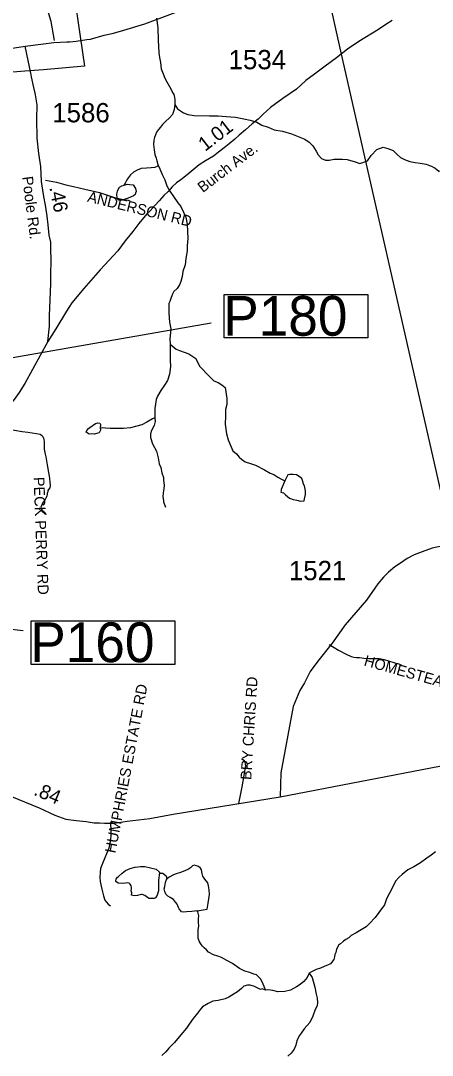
# Model space of a CAD drawing. Extents: x 1950930 to 2061844, y 904556 to 1017002.
# Drawn here: x 2010068 to 2013692, y 959507 to 968616 of the extents above; entities that cross this region are included whole.
import ezdxf

# ---------------------------------------------------------------- set-up
doc = ezdxf.new("R2010")
doc.units = 0
for name, color, linetype in [('Exist Boundary Political City Limit New', 7, 'Continuous'), ('Exist Hydrographic Creek Single Shore', 7, 'Continuous'), ('Exist Hydrographic Misc Water Feature', 7, 'Continuous'), ('Exist Road Non-System Type 51', 7, 'Continuous'), ('Exist Road Non-System Type 51 Label', 7, 'Continuous'), ('Exist Road Primary NC Attributed', 7, 'Continuous'), ('Exist Road Primary US Structure Standard Bridge CELL', 7, 'Continuous'), ('Exist Road Secondary Mileage Hundredths English Label', 7, 'Continuous'), ('Exist Road Secondary Structure Pipe Number Label', 7, 'Continuous'), ('Exist Road Secondary Type 51 Attributed', 7, 'Continuous'), ('Exist Road Secondary Type 51 Label', 7, 'Continuous'), ('Exist Road Secondary Type 51 Number Label', 7, 'Continuous'), ('Exist Utilities Electrical Transmission Line', 7, 'Continuous'), ('Map Preparation Boundary City Limit Buffer Line', 7, 'Continuous')]:
    doc.layers.add(name, color=color, linetype=linetype)

msp = doc.modelspace()

# ---------------------------------------------------------------- linework, layer by layer
at = {"layer": 'Exist Boundary Political City Limit New'}
msp.add_lwpolyline([(2010496.2, 969123), (2010629.1, 968215.6), (2010269.2, 968182.4), (2010103.1, 968171.3), (2009820.9, 968149.2)], dxfattribs=at)
at = {"layer": 'Exist Hydrographic Creek Single Shore'}
for points in [[(2011263.3, 968637.3), (2011275.3, 968553.4), (2011279.3, 968445.3), (2011283.6, 968333.3), (2011289.6, 968291.2), (2011299.5, 968247.3), (2011305.6, 968193.4), (2011323.4, 968149.4), (2011337.7, 968109.4), (2011353.7, 968077.2), (2011377.5, 968037.3), (2011393.7, 968011.4), (2011405.7, 967985.2), (2011415.7, 967965.3), (2011421.8, 967941.2), (2011423.7, 967921.5), (2011423.7, 967905.4), (2011423.7, 967889.3), (2011425.7, 967877.5)], [(2013720.1, 961298.1), (2013682.2, 961270.4), (2013642.2, 961242.3), (2013588.2, 961202.1), (2013528.1, 961166.3), (2013476, 961140.1), (2013426.3, 961100.1), (2013400.2, 961076), (2013368.3, 961039.9), (2013340.2, 960984.1), (2013316.2, 960936), (2013288.3, 960886), (2013270.4, 960831.9), (2013220.4, 960764), (2013188.4, 960721.7), (2013138.4, 960667.9), (2013108.3, 960639.7), (2013066.3, 960611.7), (2013022.5, 960585.7), (2012978.3, 960561.7), (2012956.6, 960541.8), (2012930.3, 960525.6), (2012910.3, 960511.5), (2012882.6, 960489.8), (2012866.6, 960477.7), (2012860.4, 960461.7), (2012848.5, 960441.6), (2012842.7, 960413.5), (2012834.4, 960393.7), (2012830.7, 960373.7), (2012824.6, 960349.5), (2012794.7, 960313.7), (2012770.4, 960301.4), (2012738.7, 960289.6), (2012706.5, 960273.6), (2012670.5, 960261.5), (2012628.8, 960243.3), (2012608.5, 960231.6)]]:
    msp.add_lwpolyline(points, dxfattribs=at)
at = {"layer": 'Exist Hydrographic Misc Water Feature'}
msp.add_line((2011290.1, 961112.8), (2011289.4, 961109.3), dxfattribs=at)
for points in [[(2011425.7, 967877.5), (2011419.9, 967833.3), (2011403.9, 967789.3), (2011377.7, 967761.3), (2011343.9, 967729.2), (2011315.8, 967701.2), (2011297.9, 967679.3), (2011279.8, 967659.3), (2011263.9, 967635.3), (2011255.8, 967611.2), (2011245.8, 967587.2), (2011240, 967563.3), (2011236, 967527.3), (2011241.9, 967479.3), (2011249.9, 967439.1), (2011260.1, 967407.3), (2011266.2, 967383.3), (2011274, 967351.3)], [(2011425.7, 967877.5), (2011447.6, 967841.2), (2011475.8, 967823.3), (2011499.7, 967805.4), (2011539.8, 967789.5), (2011593.7, 967781.4), (2011729.9, 967777.6), (2011805.7, 967779.7), (2011877.8, 967773.6), (2011957.7, 967765.7), (2012031.9, 967751.7), (2012087.8, 967741.7), (2012147.8, 967721.7), (2012191.9, 967697.8), (2012246, 967680), (2012300, 967655.9), (2012371.9, 967643.9), (2012451.9, 967619.9), (2012512.1, 967598), (2012570, 967572.2), (2012607.9, 967548.1), (2012640, 967515.9), (2012670.2, 967468), (2012688.2, 967434.2), (2012716.2, 967404.1), (2012752.3, 967388.2), (2012784.1, 967388.2), (2012828.3, 967398.1), (2012868, 967398.3), (2012900.1, 967398.3)], [(2012900.1, 967398.3), (2012942.1, 967394.1), (2013012.2, 967374.3), (2013054.2, 967358.3), (2013122, 967382.5), (2013152.2, 967430.5), (2013202.2, 967482.3), (2013260, 967502.4), (2013300.2, 967492.4), (2013346.1, 967474.4), (2013380.1, 967440.5), (2013412.1, 967412.6), (2013448.1, 967394.5), (2013494, 967376.5), (2013542, 967366.6), (2013584.3, 967360.8), (2013636.3, 967352.8), (2013666.2, 967340.7), (2013686.1, 967336.7), (2013706.2, 967322.8), (2013714.4, 967320.7), (2013734.3, 967302.9), (2013746.3, 967294.8), (2013752.4, 967286.8)], [(2011274, 967351.3), (2011274, 967335.2), (2011250.2, 967323.2), (2011216, 967319.3), (2011175.9, 967319.2), (2011127.9, 967315.2), (2011092.1, 967299.2), (2011061.9, 967283.1), (2011034.2, 967259.1), (2011018, 967235.1), (2011008.2, 967225.2), (2010996, 967203.1), (2010986.1, 967186.9), (2010978, 967174.9), (2010978.1, 967167)], [(2011274, 967351.3), (2011292, 967313.1), (2011314.2, 967263.1), (2011336.2, 967215.1), (2011354.1, 967161.2), (2011380.1, 967115.4), (2011414.2, 967069.4), (2011452.1, 967013.2), (2011476.4, 966979.2), (2011502.2, 966929.4), (2011520.4, 966885.4), (2011534.5, 966825.4), (2011536.5, 966761.3), (2011540.4, 966697.2), (2011532.5, 966633.4), (2011532.6, 966589.4), (2011522.7, 966521.4), (2011514.6, 966465.4), (2011496.7, 966409.4), (2011490.5, 966365.2), (2011476.8, 966321.2), (2011464.7, 966291.2), (2011444.7, 966259.1), (2011416.9, 966231.2), (2011400.9, 966203.3), (2011390.7, 966171.3), (2011380.9, 966143.3), (2011372.7, 966125.1)], [(2010978.1, 967167), (2011006.3, 967177), (2011026.2, 967174.9), (2011058.3, 967171), (2011078.3, 967139), (2011084.3, 967111), (2011078.1, 967099), (2011074.3, 967086.9), (2011062.2, 967075.1), (2011014.2, 967055), (2010960.3, 967034.8), (2010932.1, 967035.1), (2010918.1, 967055.1), (2010914.2, 967089), (2010916.1, 967101.1), (2010920.1, 967119), (2010938.1, 967150.8), (2010958, 967162.9), (2010978.1, 967167)], [(2011372.7, 966125.1), (2011370.9, 966041.1), (2011378.8, 965963.2), (2011389.1, 965903.2), (2011382.9, 965843), (2011381, 965815.1), (2011383, 965767.2)], [(2011383, 965767.2), (2011383, 965687.1), (2011385, 965627), (2011387.1, 965571.2), (2011377.2, 965503.1), (2011361.3, 965448.9), (2011333.2, 965407.2), (2011301.3, 965359), (2011273.4, 965309), (2011261.3, 965281), (2011255.5, 965239.1), (2011249.5, 965202.8), (2011249.4, 965167.1), (2011249.6, 965127), (2011249.4, 965119.1)], [(2011383, 965767.2), (2011437.2, 965723), (2011465.2, 965713.3), (2011547, 965683.4), (2011611.1, 965641.3), (2011643.2, 965575.4), (2011729.2, 965483.3), (2011769.1, 965445.4), (2011807.2, 965429.5), (2011837.3, 965409.5), (2011869.3, 965385.3), (2011881.4, 965289.5), (2011883.3, 965237.3), (2011869.6, 965193.3), (2011871.6, 965133.5), (2011867.6, 965065.3), (2011879.5, 964977.4), (2011895.5, 964925.3), (2011917.7, 964871.3), (2011935.5, 964829.3), (2011967.8, 964801.3), (2011989.9, 964773.3), (2012011.8, 964755.5), (2012043.8, 964733.5), (2012091.7, 964717.4), (2012135.8, 964703.7), (2012213.6, 964661.7), (2012263.9, 964633.7), (2012295.8, 964619.6), (2012331.8, 964597.6), (2012357.7, 964581.6), (2012393.8, 964565.7)], [(2011249.4, 965119.1), (2011229.6, 965111), (2011179.4, 965082.9), (2011133.3, 965058.9), (2011079.5, 965042.9), (2011035.7, 965033), (2010971.5, 965024.8), (2010919.6, 965024.9), (2010891.5, 965026.8), (2010855.6, 965024.6), (2010815.4, 965028.7), (2010787.5, 965030.6), (2010767.4, 965028.7)], [(2011249.4, 965119.1), (2011251.4, 965086.9), (2011241.5, 965051), (2011219.5, 965006.9), (2011211.4, 964978.8), (2011211.4, 964947), (2011227.6, 964890.9), (2011263.7, 964825.1), (2011277.6, 964767.1), (2011287.7, 964715), (2011301.8, 964682.9), (2011311.6, 964635.1), (2011323.9, 964595.1), (2011325.7, 964571.1), (2011329.7, 964527.1), (2011327.7, 964495), (2011321.7, 964459), (2011318, 964423), (2011323.9, 964391), (2011326, 964378.8), (2011337.8, 964347.1), (2011342.1, 964332.9)], [(2010767.4, 965028.7), (2010771.5, 965020.8), (2010771.4, 965012.5), (2010767.6, 965004.7), (2010759.4, 964988.5), (2010747.5, 964984.8), (2010717.5, 964976.6), (2010695.5, 964978.7), (2010669.6, 964976.6), (2010643.3, 964994.5), (2010651.5, 965008.5), (2010663.3, 965024.6), (2010677.3, 965034.5), (2010725.6, 965068.6), (2010747.4, 965076.7), (2010765.4, 965072.7), (2010769.4, 965060.8), (2010767.4, 965028.7)], [(2012393.8, 964565.7), (2012360.1, 964489.6), (2012359.8, 964477.5), (2012357.9, 964465.7), (2012382.1, 964459.7), (2012397.8, 964441.6), (2012417.8, 964425.8), (2012434, 964413.6), (2012444.1, 964409.8), (2012467.8, 964401.8), (2012499.8, 964393.9), (2012531.8, 964385.7), (2012564, 964387.6), (2012566.1, 964407.6), (2012574.1, 964443.9), (2012576, 964475.7), (2012565.8, 964519.8), (2012555.7, 964541.7), (2012553.9, 964549.6), (2012541.9, 964585.6), (2012519.9, 964601.9), (2012495.9, 964617.8), (2012467.8, 964621.6), (2012436, 964621.6), (2012419.8, 964617.7), (2012393.8, 964565.7)], [(2011290.1, 961112.5), (2011280, 961048.7), (2011280, 961004.8), (2011280, 960956.5), (2011268, 960916.7), (2011256, 960892.7), (2011244.1, 960888.7), (2011232, 960888.6), (2011212, 960888.7), (2011200.2, 960888.6), (2011184.2, 960896.5), (2011160, 960912.7), (2011136.2, 960922.4), (2011130, 960922.5), (2011116.2, 960920.5), (2011096, 960914.4), (2011072, 960910.6), (2011056, 960914.6), (2011044.2, 960918.4), (2011046, 960938.4), (2011040.1, 960956.6), (2011044.1, 960972.6), (2011044, 960986.4), (2011040, 961000.5), (2011032.1, 961012.5), (2011022.1, 961022.6), (2011006.1, 961026.5), (2010990, 961022.6), (2010960, 961018.6), (2010926, 961022.6), (2010905.9, 961038.4), (2010906.1, 961046.3), (2010908, 961058.4), (2010920.2, 961074.6), (2010927.9, 961082.3), (2010959.9, 961110.5), (2010990, 961134.5), (2011032, 961152.7), (2011072, 961162.7), (2011075.9, 961164.6), (2011124, 961170.4), (2011160, 961168.7), (2011212, 961156.5), (2011259.9, 961144.7), (2011290, 961120.7), (2011290.1, 961112.5)], [(2011356, 961060.6), (2011352.2, 961080.7), (2011336, 961092.9), (2011319.9, 961106.7), (2011299.9, 961108.7), (2011292, 961108.5), (2011290.1, 961112.5)], [(2011622.2, 960778.8), (2011710.2, 960795), (2011718.1, 960847), (2011730.2, 960922.9), (2011728.1, 960963), (2011720, 960998.9), (2011714, 961026.9), (2011688, 961057), (2011672.2, 961082.9), (2011664.1, 961107.1), (2011659.9, 961139), (2011652, 961154.9), (2011632, 961170.8), (2011616, 961175), (2011596.1, 961181), (2011579.9, 961174.8), (2011564.1, 961158.7), (2011544.2, 961145), (2011514, 961130.9), (2011474, 961116.9), (2011436, 961104.9), (2011412.2, 961094.9), (2011376, 961076.6), (2011356, 961060.6)], [(2011622.2, 960778.8), (2011574.2, 960772.9), (2011526.2, 960769), (2011502.2, 960766.8), (2011482.2, 960768.9), (2011474.3, 960780.9), (2011470.2, 960788.8), (2011462.1, 960796.9), (2011458.1, 960808.8), (2011446.2, 960836.9), (2011434.1, 960852.9), (2011432.1, 960854.9), (2011412.3, 960878.6), (2011384.1, 960896.6), (2011364, 960908.8), (2011346, 960924.6), (2011336, 960948.8), (2011332.2, 960972.8), (2011336.2, 960992.8), (2011342.2, 961028.7), (2011347.9, 961048.6), (2011356, 961060.6)], [(2012222.8, 960081.1), (2012212.6, 960113.1), (2012192.7, 960153.3), (2012178.6, 960181.1), (2012144.5, 960215.3), (2012120.7, 960223), (2012084.5, 960235.3), (2012040.4, 960247), (2011994.7, 960270.9), (2011932.6, 960314.9), (2011882.6, 960343.1), (2011836.5, 960367.1), (2011804.6, 960378.9), (2011766.5, 960390.8), (2011722.3, 960415.1), (2011702.4, 960434.8), (2011684.4, 960452.9), (2011668.6, 960467), (2011658.3, 960478.7), (2011642.5, 960507), (2011630.4, 960538.7), (2011630.5, 960574.8), (2011630.3, 960614.8), (2011636.5, 960642.9), (2011634.3, 960678.8), (2011634.3, 960710.9), (2011636.4, 960734.8), (2011626.3, 960770.8), (2011622.2, 960778.8)], [(2012608.5, 960231.6), (2012588.7, 960193.3), (2012560.7, 960157.5), (2012528.7, 960131.5), (2012496.7, 960109.2), (2012442.6, 960081.5), (2012392.8, 960069.4), (2012332.7, 960067.3), (2012286.7, 960077.1), (2012266.7, 960081.2), (2012242.8, 960083.3), (2012222.8, 960081.1)], [(2012608.5, 960231.6), (2012632.6, 960191.4), (2012656.8, 960107.5), (2012668.7, 960045.6), (2012676.8, 960009.3), (2012680.9, 959973.5), (2012676.7, 959941.4), (2012661, 959911.5), (2012641, 959851.6), (2012612.9, 959795.4), (2012562.9, 959741.3), (2012536.8, 959701.5), (2012519, 959679.5), (2012499, 959633.3), (2012491, 959597.4), (2012475.2, 959561.3), (2012449.2, 959525.4), (2012419.1, 959499.4)], [(2012222.8, 960081.1), (2012194.8, 960093.2), (2012178.5, 960085.3), (2012154.5, 960099.2), (2012120.7, 960115), (2012104.7, 960119), (2012088.8, 960123.3), (2012064.8, 960125.1), (2012032.8, 960115.2), (2012010.7, 960095), (2011976.7, 960067.2), (2011948.7, 960047.1), (2011900.8, 960018.8), (2011866.8, 960005.1), (2011806.7, 959990.9), (2011760.6, 959983), (2011716.9, 959962.9), (2011668.7, 959932.8), (2011650.9, 959912.8), (2011624.9, 959876.9), (2011586.8, 959830.7), (2011551, 959780.6), (2011527, 959744.7), (2011478.9, 959688.6), (2011421, 959620.5), (2011371, 959568.7), (2011345.1, 959536.5), (2011311, 959504.7)]]:
    msp.add_lwpolyline(points, dxfattribs=at)
at = {"layer": 'Exist Road Non-System Type 51'}
for points in [[(2010365.8, 968443.1), (2010336.2, 968608.4), (2010269.6, 968834.6), (2010200.1, 969048.3), (2010183.4, 969134.5), (2010175, 969205.1), (2010175, 969244.8), (2010175.8, 969290.1), (2010183, 969366.9), (2010200.8, 969442.5), (2010267.5, 969602.9), (2010322.6, 969749), (2010351.8, 969843), (2010363.4, 969939.8), (2010364.4, 970027.3), (2010353.9, 970131.3), (2010342.9, 970195.8)], [(2010285.1, 967211.2), (2010384, 967194.7), (2010465.4, 967172.1), (2010532.4, 967155.8), (2010632.4, 967133.5), (2010760.2, 967103.8), (2010893.4, 967060.6), (2010970.5, 967042.5), (2011014.8, 967035.4), (2011031.9, 967028.7)], [(2009946.4, 965023), (2010082, 964998.1), (2010130, 964992.1), (2010205.8, 964980.9), (2010240.1, 964974.6), (2010252.1, 964966.1), (2010262, 964954.9), (2010269, 964941.6), (2010270.4, 964929.6), (2010273.9, 964912.1), (2010274.6, 964843.2), (2010283, 964801.1), (2010287.9, 964775.9), (2010304.4, 964687.4), (2010320.9, 964589.1), (2010325.1, 964546.9), (2010328, 964533.6), (2010328, 964519.6), (2010323.8, 964503.4), (2010313.9, 964488.7), (2010307.9, 964479.8), (2010305.2, 964469.1), (2010302.2, 964456.6), (2010300.6, 964445.5), (2010296.8, 964433.5), (2010295.4, 964423.6), (2010290.2, 964412), (2010282.1, 964399.2), (2010274.9, 964389.3), (2010266.2, 964378.6), (2010256.9, 964363.6), (2010252.5, 964352.9), (2010248.6, 964343.4), (2010244.9, 964332.2), (2010246.5, 964325.4), (2010252.8, 964309.6), (2010263.5, 964298.4), (2010273.4, 964290.7), (2010282.4, 964282.5), (2010288.4, 964269.6)], [(2012782.8, 963123.1), (2012828.2, 963098.3), (2012867.2, 963073.8), (2012934.2, 963039.4), (2012976.9, 963018.5), (2013000.1, 963011.1), (2013023.5, 963010), (2013052.2, 963008.9), (2013089.5, 963004.3), (2013133.1, 963001.5), (2013190.2, 963001.5), (2013222.5, 963000.1), (2013240.6, 962998.2), (2013268.5, 962992.2), (2013306, 962979.5), (2013361, 962962.4), (2013389.1, 962955.7), (2013418.8, 962944.7)], [(2011989.1, 961725.4), (2012017.9, 961870.1), (2012027.2, 961921.7), (2012046.5, 962041.2), (2012048.9, 962054.7), (2012048.1, 962070.6), (2012043.4, 962088), (2012038, 962099.1), (2012024, 962107.7), (2012013.6, 962112)], [(2010857.4, 961557.1), (2010861.5, 961482.8), (2010859.9, 961437.3), (2010855.6, 961388.6), (2010844.8, 961330.5), (2010787.9, 961195.1), (2010771.5, 961150.5), (2010768.1, 961118.5), (2010764.8, 961072.2), (2010768.1, 961036.9), (2010780.8, 960969.6), (2010796.4, 960909.9), (2010808.1, 960872), (2010822.4, 960855.2), (2010838.4, 960838.4), (2010859.5, 960824.1)]]:
    msp.add_lwpolyline(points, dxfattribs=at)
at = {"layer": 'Exist Road Primary NC Attributed'}
for points in [[(2010107.2, 968391.1), (2010268.9, 968411.8), (2010359.3, 968423.3), (2010473.3, 968429.3), (2010499.1, 968431.2), (2010557.2, 968435.4), (2010649.2, 968451.5), (2010681.2, 968453.6), (2010801.2, 968487.5), (2010873.1, 968503.6), (2010927.2, 968517.7), (2010975.1, 968531.7), (2011161.2, 968587.9), (2012051.2, 968922.3), (2012111.1, 968946.5), (2012201.1, 968974.4), (2012319, 969018.6), (2012571, 969100.8), (2012702.8, 969147.4), (2013091, 969285), (2013458.9, 969409.2), (2013671, 969477.4), (2013780.8, 969517.4)], [(2008541.4, 968137.6), (2008615.2, 968154.2), (2008707.2, 968170.3), (2008835.2, 968190.5), (2009075.2, 968236.5), (2009241.2, 968270.7), (2009431.1, 968302.7), (2009599.2, 968324.8), (2009841.2, 968351), (2010107.2, 968391.1)]]:
    msp.add_lwpolyline(points, dxfattribs=at)
at = {"layer": 'Exist Road Secondary Structure Pipe Number Label'}
msp.add_line((2008403.9, 965373.8), (2011744, 965956.4), dxfattribs=at)
for points in [[(2011858.5, 966206.6), (2013124.7, 966206.6), (2013124.7, 965822.7), (2011858.5, 965822.7)], [(2010159.4, 963332.5), (2011425.5, 963332.5), (2011425.5, 962948.7), (2010159.4, 962948.7)]]:
    msp.add_lwpolyline(points, close=True, dxfattribs=at)
msp.add_lwpolyline([(2007476.6, 962655.1), (2008195.1, 963461), (2010088.5, 963247.4)], dxfattribs=at)
at = {"layer": 'Exist Road Secondary Type 51 Attributed'}
for points in [[(2013337.2, 968618.5), (2013282.5, 968583.3), (2013218, 968538.3), (2013045.5, 968432.9), (2012945.5, 968364.8), (2012890.3, 968322), (2012847.5, 968288.8), (2012749.5, 968216.8), (2012653.6, 968146.8), (2012579.7, 968090.7), (2012495.7, 968014.6), (2012375.7, 967930.5), (2012267.8, 967850.5), (2012201.8, 967792.4), (2012157.8, 967748.3), (2012105.8, 967708.2), (2012045.9, 967656.2), (2011989.9, 967608.2), (2011952, 967574.2), (2011901.9, 967532.2), (2011859.9, 967496), (2011809.9, 967460.1), (2011763.9, 967422), (2011693.9, 967382.1), (2011639.9, 967346), (2011586, 967301.9), (2011532.1, 967258), (2011478, 967215.9), (2011440, 967189.9), (2011400.1, 967153.9), (2011366, 967113.8), (2011328, 967075.8), (2011286.1, 967029.8), (2011250.3, 966991.8), (2011208.2, 966943.6), (2011178.3, 966915.6), (2011108.3, 966831.7), (2011054.2, 966759.6), (2010986.3, 966679.5), (2010922.4, 966589.4), (2010768.5, 966421.4), (2010624.5, 966259.3), (2010516.6, 966131.3), (2010490.5, 966091.3), (2010470.7, 966059.3), (2010376.8, 965903.2), (2010306.8, 965791)], [(2010306.8, 965791), (2010322.7, 965927.1), (2010322.6, 966019.1), (2010332.4, 966301.2), (2010332.4, 966365.2), (2010336.4, 966521.2), (2010334.2, 966589.3), (2010332.2, 966667.1), (2010318.3, 966727.2), (2010310.2, 966819.2), (2010302.2, 966895.2), (2010290, 966975.1), (2010267.9, 967087.2), (2010251.9, 967201.1), (2010243.8, 967331.2), (2010227.8, 967447.1), (2010213.6, 967583.3), (2010209.7, 967751.2), (2010211.5, 967875.2), (2010199.5, 967963.3), (2010195.4, 967979.6), (2010183.4, 968027.2), (2010163.4, 968121.3), (2010159.3, 968140.7), (2010107.2, 968391.1)], [(2010306.8, 965791), (2010102.9, 965420.9), (2010053.1, 965342.9), (2010011, 965280.8), (2009985.1, 965248.9), (2009961.1, 965246.8), (2009915.1, 965220.8), (2009859.1, 965202.7), (2009803.2, 965188.7), (2009763.1, 965186.7), (2009349.2, 965154.5)], [(2013786.2, 963993), (2013690.1, 963973), (2013602.2, 963938.8), (2013532.2, 963912.8), (2013470.1, 963880.7), (2013410.8, 963841), (2013362.9, 963807.7), (2013305.7, 963761.3), (2013261.7, 963717.5), (2013212.4, 963657.1), (2013111.3, 963513.8), (2012925.1, 963297.1), (2012809.8, 963134.7), (2012682.7, 962978.2), (2012616.2, 962886.3), (2012588.9, 962833.5), (2012565.4, 962786.5), (2012542, 962749.4), (2012526.3, 962720), (2012465.3, 962577.7), (2012358.2, 961994.2), (2012351.4, 961783.9)], [(2012351.4, 961783.9), (2013755.3, 962052.8), (2013971.3, 962089), (2014079.2, 962092.9), (2014495.4, 962059.3), (2014531.4, 962055.1), (2014727.5, 961999.2), (2014915.5, 961957.5), (2015025.5, 961917.4), (2015119.5, 961889.5), (2015187.6, 961865.6), (2015279.6, 961851.7), (2015451.6, 961813.7), (2015595.5, 961787.8), (2015731.6, 961761.9), (2015813.6, 961742), (2015889.7, 961734), (2016011.7, 961720.1), (2016303.7, 961708.2), (2016559.8, 961692.3)], [(2009987.2, 961786.6), (2010231.2, 961684.7), (2010369.3, 961620.8), (2010465.4, 961584.8), (2010557.4, 961574.9), (2010645.3, 961566.9), (2010713.4, 961554.9), (2010761.4, 961553.1), (2010805.4, 961551), (2010845.4, 961550.9), (2010889.4, 961551), (2011005.4, 961567.2), (2011203.4, 961593.3), (2011409.4, 961631.4), (2012351.4, 961783.9)]]:
    msp.add_lwpolyline(points, dxfattribs=at)
at = {"layer": 'Exist Utilities Electrical Transmission Line'}
for p, q in [((2012702.8, 969147.4), (2012890.3, 968322)), ((2012890.3, 968322), (2013870.1, 964009.6))]:
    msp.add_line(p, q, dxfattribs=at)
at = {"layer": 'Map Preparation Boundary City Limit Buffer Line'}
msp.add_lwpolyline([(2010496.2, 969123), (2010629.1, 968215.6), (2010269.2, 968182.4), (2010103.1, 968171.3), (2009820.9, 968149.2)], dxfattribs=at)

# ---------------------------------------------------------------- texts
at = {"layer": 'Exist Road Non-System Type 51 Label'}
for s, rotation, p in [('  ANDERSON RD', 346.23984, (2010580.9, 967041.2)), ('  PECK PERRY RD', 272.17934, (2010178, 964667.8)), ('  HOMESTEAD DR', 344.3332, (2013015.6, 962959.1)), ('  BRY CHRIS RD', 86.4029, (2012092.8, 961859)), ('  HUMPHRIES ESTATE RD', 79.17277, (2010888.3, 961212.5))]:
    msp.add_text(s, height=95, rotation=rotation, dxfattribs=at).set_placement(p)
at = {"layer": 'Exist Road Primary US Structure Standard Bridge CELL'}
for s, rotation, p in [('1.01', 37.63416, (2011691.5, 967460.6)), ('.84', 337.3302, (2010174.4, 961802.2))]:
    msp.add_text(s, height=125, rotation=rotation, dxfattribs=at).set_placement(p)
at = {"layer": 'Exist Road Secondary Mileage Hundredths English Label'}
msp.add_text('.46', height=125, rotation=281.14343, dxfattribs=at).set_placement((2010319.7, 967147.7))
at = {"layer": 'Exist Road Secondary Structure Pipe Number Label'}
for s, p in [('P180', (2011851.4, 965842.5)), ('P160', (2010152.3, 962968.5))]:
    msp.add_text(s, height=350, dxfattribs=at).set_placement(p)
at = {"layer": 'Exist Road Secondary Type 51 Label'}
for s, rotation, p in [('Burch Ave.', 37.26268, (2011670.9, 967098.1)), ('Poole Rd.', 277.20355, (2010080.3, 967240.9))]:
    msp.add_text(s, height=95, rotation=rotation, dxfattribs=at).set_placement(p)
at = {"layer": 'Exist Road Secondary Type 51 Number Label'}
for s, p in [('1534', (2011898.4, 968188.6)), ('1586', (2010345.7, 967721.4)), ('1521', (2012429, 963690.2))]:
    msp.add_text(s, height=170, dxfattribs=at).set_placement(p)

doc.saveas('drawing.dxf')
